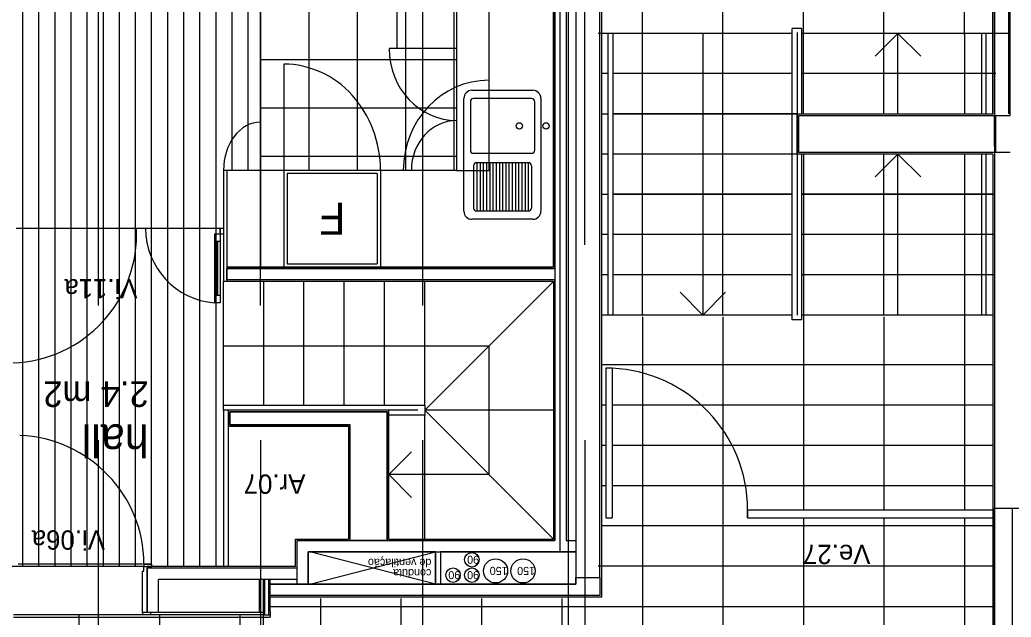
# Model space of a CAD drawing. Extents: x 1248 to 1356, y -443 to -224.
# Drawn here: x 1312.15 to 1318.31, y -237.24 to -233.53 of the extents above; entities that cross this region are included whole.
import ezdxf

# ---------------------------------------------------------------- set-up
doc = ezdxf.new("R2010")
doc.units = 0
for name, color, linetype in [('corte', 7, 'Continuous'), ('estereoctomias', 7, 'Continuous'), ('Level 1', 7, 'Continuous'), ('Level 10', 7, 'Continuous'), ('Level 11', 7, 'Continuous'), ('Level 13', 7, 'Continuous'), ('Level 2', 7, 'Continuous'), ('Level 21', 7, 'Continuous'), ('Level 3', 7, 'Continuous'), ('Level 36', 7, 'Continuous'), ('Level 4', 7, 'Continuous'), ('Level 40', 7, 'Continuous'), ('Level 41', 7, 'Continuous'), ('Level 60', 7, 'Continuous'), ('mob-fixo', 7, 'Continuous'), ('projeccao', 7, 'Continuous'), ('revestimentos', 7, 'Continuous'), ('vermelhos-cont', 7, 'Continuous'), ('vermelhos-tracej', 7, 'Continuous')]:
    doc.layers.add(name, color=color, linetype=linetype)

msp = doc.modelspace()

# ---------------------------------------------------------------- linework, layer by layer
at = {"layer": 'corte'}
for p, q in [((1318.2044, -234.3139), (1318.2044, -232.1143)), ((1315.4744, -232.2659), (1315.4744, -235.1452)), ((1315.5444, -232.264), (1315.5444, -236.7652)), ((1318.3033, -234.124), (1318.3033, -232.3695)), ((1318.2144, -234.354), (1318.2144, -234.124)), ((1318.2044, -236.5639), (1318.2044, -238.614)), ((1313.8727, -236.9359), (1313.8727, -236.7652)), ((1313.9427, -237.0363), (1313.9427, -236.8352)), ((1314.7334, -236.8352), (1314.7334, -237.0363)), ((1314.7634, -236.8352), (1314.7634, -237.0363)), ((1315.6049, -236.8352), (1315.6049, -237.0363)), ((1312.9419, -237.2109), (1312.9419, -236.9359)), ((1313.0119, -237.2109), (1313.0119, -237.0059)), ((1313.8727, -237.0363), (1313.8727, -237.0059)), ((1315.7544, -236.994), (1315.7544, -237.1063)), ((1313.7069, -237.1063), (1313.7069, -237.0363)), ((1315.6049, -237.0363), (1313.9527, -237.0363)), ((1315.4334, -237.1063), (1313.7069, -237.1063)), ((1313.0119, -237.2109), (1312.9419, -237.2109))]:
    msp.add_line(p, q, dxfattribs=at)
for points in [[(1315.7544, -232.064), (1315.6056, -232.064), (1315.6056, -236.994), (1315.7544, -236.994)], [(1318.2044, -236.5639), (1318.4044, -236.5639), (1318.4044, -232.0639), (1318.2044, -232.0639)], [(1318.2044, -236.5639), (1318.4044, -236.5639), (1318.4044, -232.0639), (1318.2044, -232.0639)]]:
    msp.add_lwpolyline(points, close=True, dxfattribs=at)
at = {"layer": 'estereoctomias'}
msp.add_line((1312.9119, -237.2259), (1312.1119, -237.2259), dxfattribs=at)
for points in [[(1315.6044, -236.7652), (1315.6044, -236.8352), (1314.7634, -236.8352), (1314.7634, -237.0363), (1314.7334, -237.0363), (1314.7334, -236.8352), (1313.9427, -236.8352), (1313.9427, -237.0363), (1313.8727, -237.0363), (1313.8727, -236.7741), (1313.8727, -236.7652), (1315.4744, -236.7652), (1315.4744, -235.1452), (1313.4359, -235.1452), (1313.4359, -235.0752), (1315.4744, -235.0752), (1315.4744, -232.264), (1315.5444, -232.264), (1315.5444, -236.7652)], [(1316.9894, -234.354), (1316.9894, -234.124), (1318.2044, -234.124), (1318.2044, -234.354)], [(1314.4333, -235.9652), (1314.4333, -236.7652), (1314.2033, -236.7652), (1314.2033, -236.0452), (1313.4559, -236.0452), (1313.4559, -235.9652)], [(1319.701, -237.584), (1319.701, -238.424), (1319.736, -238.424), (1319.736, -238.614), (1318.2044, -238.614), (1318.2044, -236.5639), (1318.3144, -236.5639), (1318.3144, -238.544), (1319.631, -238.544), (1319.631, -238.244), (1319.201, -238.244), (1319.201, -238.544), (1319.171, -238.544), (1319.171, -238.244), (1318.5103, -238.244), (1318.5103, -238.5239), (1318.5103, -238.544), (1318.4003, -238.544), (1318.4003, -236.7713), (1318.5103, -236.7713), (1318.5103, -238.094), (1319.551, -238.094), (1319.551, -237.584)], [(1315.7544, -236.994), (1315.7544, -237.1063), (1313.7069, -237.1063), (1313.7069, -237.0363), (1315.6049, -237.0363), (1315.6056, -236.994)]]:
    msp.add_lwpolyline(points, close=True, dxfattribs=at)
at = {"layer": 'Level 1'}
for p, q in [((1316.9894, -234.124), (1318.3033, -234.124)), ((1316.9894, -234.354), (1316.9894, -234.124)), ((1318.3033, -234.354), (1316.9894, -234.354)), ((1313.4359, -235.0652), (1313.4359, -235.1552)), ((1315.4744, -235.0752), (1313.4359, -235.0752)), ((1315.4744, -235.1452), (1313.4359, -235.1452)), ((1315.4744, -235.1452), (1315.4744, -236.7652)), ((1314.4333, -235.9652), (1313.4559, -235.9652)), ((1313.4559, -235.9652), (1313.4559, -236.0452)), ((1314.4333, -236.7652), (1314.4333, -235.9652)), ((1313.4559, -236.0452), (1314.2033, -236.0452)), ((1314.2033, -236.7652), (1314.2033, -236.0452)), ((1313.8727, -236.7652), (1315.4744, -236.7652)), ((1315.5444, -236.7652), (1315.6044, -236.7652)), ((1313.9427, -236.8352), (1315.6056, -236.8352)), ((1313.8727, -236.9359), (1312.9419, -236.9359)), ((1313.8727, -237.0059), (1313.0119, -237.0059)), ((1313.8727, -237.0363), (1313.7069, -237.0363)), ((1315.3777, -237.0363), (1313.9427, -237.0363)), ((1315.7544, -237.1063), (1313.8827, -237.1063))]:
    msp.add_line(p, q, dxfattribs=at)
at = {"layer": 'Level 10'}
for p, q in [((1312.1677, -232.2759), (1312.1677, -236.9259)), ((1312.2677, -232.2759), (1312.2677, -236.9259)), ((1312.3677, -232.2759), (1312.3677, -236.9259)), ((1312.4677, -232.2759), (1312.4677, -236.9259)), ((1312.5677, -232.2759), (1312.5677, -236.9259)), ((1312.6677, -232.2759), (1312.6677, -236.9259)), ((1312.7677, -232.2759), (1312.7677, -236.9259)), ((1312.8677, -232.2759), (1312.8677, -236.9259)), ((1312.9677, -232.2759), (1312.9677, -236.9109)), ((1313.0677, -232.2759), (1313.0677, -236.9259)), ((1313.1677, -232.2759), (1313.1677, -236.9259)), ((1313.2677, -232.2759), (1313.2677, -234.0566)), ((1313.3677, -232.2759), (1313.3677, -234.1388)), ((1313.4677, -232.2759), (1313.4677, -234.4652)), ((1313.5677, -232.2759), (1313.5677, -234.4652)), ((1313.6462, -232.2759), (1313.6462, -234.4652)), ((1313.9462, -232.2759), (1313.9462, -234.4652)), ((1314.2462, -232.2759), (1314.2462, -234.4652)), ((1314.5462, -232.2759), (1314.5462, -234.4652)), ((1314.8462, -232.2759), (1314.8462, -234.4652)), ((1316.0183, -233.624), (1316.0183, -232.2759)), ((1316.5183, -233.624), (1316.5183, -232.274)), ((1317.0183, -234.114), (1317.0183, -232.274)), ((1317.5183, -233.624), (1317.5183, -232.274)), ((1318.0183, -233.624), (1318.0183, -232.274)), ((1316.9494, -233.614), (1315.7433, -233.614)), ((1316.0183, -235.364), (1316.0183, -233.614)), ((1316.5183, -235.364), (1316.5183, -233.614)), ((1318.2933, -233.614), (1317.0094, -233.614)), ((1317.5183, -234.114), (1317.5183, -233.614)), ((1318.0183, -233.614), (1318.0183, -234.114)), ((1315.8053, -233.864), (1315.7644, -233.864)), ((1316.9494, -233.864), (1315.8353, -233.864)), ((1318.2133, -233.864), (1317.0094, -233.864)), ((1318.2044, -233.864), (1318.1544, -233.864)), ((1313.2677, -234.0566), (1313.2677, -236.9259)), ((1315.7644, -234.114), (1315.8053, -234.114)), ((1315.8353, -234.114), (1316.9794, -234.114)), ((1313.3677, -234.1388), (1313.3677, -235.0652)), ((1315.8053, -234.364), (1315.7644, -234.364)), ((1316.9794, -234.364), (1315.8353, -234.364)), ((1317.0183, -234.364), (1317.0183, -236.574)), ((1317.5183, -235.364), (1317.5183, -234.364)), ((1318.0183, -234.364), (1318.0183, -235.364)), ((1315.7644, -234.614), (1315.8053, -234.614)), ((1315.8353, -234.614), (1316.9494, -234.614)), ((1317.0094, -234.614), (1318.1944, -234.614)), ((1318.1544, -234.614), (1318.2044, -234.614)), ((1315.8053, -234.864), (1315.7644, -234.864)), ((1316.9494, -234.864), (1315.8353, -234.864)), ((1318.1944, -234.864), (1317.0094, -234.864)), ((1318.2044, -234.864), (1318.1544, -234.864)), ((1313.3677, -235.0652), (1313.3677, -236.9259)), ((1315.8053, -235.114), (1315.7644, -235.114)), ((1316.9494, -235.114), (1315.8353, -235.114)), ((1318.1944, -235.114), (1317.0094, -235.114)), ((1318.2044, -235.114), (1318.1544, -235.114)), ((1316.9494, -235.364), (1315.7644, -235.364)), ((1316.0183, -235.374), (1316.0183, -242.024)), ((1316.5183, -235.374), (1316.5183, -242.024)), ((1318.1944, -235.364), (1317.0094, -235.364)), ((1317.5183, -235.374), (1317.5183, -236.574)), ((1318.0183, -235.364), (1318.0183, -236.574)), ((1318.1944, -235.674), (1315.7644, -235.674)), ((1315.7909, -235.924), (1315.7644, -235.924)), ((1318.1944, -235.924), (1315.8309, -235.924)), ((1315.7909, -236.174), (1315.7644, -236.174)), ((1318.1944, -236.174), (1315.8309, -236.174)), ((1315.7909, -236.424), (1315.7644, -236.424)), ((1318.1944, -236.424), (1315.8309, -236.424)), ((1317.0183, -236.624), (1317.0183, -242.024)), ((1317.5183, -236.624), (1317.5183, -242.024)), ((1318.0183, -236.624), (1318.0183, -242.024)), ((1318.1944, -236.674), (1315.7644, -236.674)), ((1312.9219, -236.9259), (1312.1019, -236.9259)), ((1318.1944, -236.924), (1315.7433, -236.924)), ((1314.0183, -237.124), (1314.0183, -238.724)), ((1314.5183, -237.124), (1314.5183, -238.724)), ((1315.0183, -237.124), (1315.0183, -238.724)), ((1315.5183, -237.124), (1315.5183, -238.724)), ((1313.7069, -237.174), (1318.1944, -237.174)), ((1312.5183, -237.2259), (1312.5183, -238.624)), ((1313.0183, -237.2259), (1313.0183, -238.624)), ((1313.5183, -237.2259), (1313.5183, -238.624))]:
    msp.add_line(p, q, dxfattribs=at)
at = {"layer": 'Level 11'}
for p, q in [((1314.3712, -234.4852), (1313.8112, -234.4852)), ((1313.8112, -234.4852), (1313.8112, -235.0452)), ((1314.3712, -234.4852), (1314.3712, -235.0452)), ((1313.8112, -235.0452), (1314.3712, -235.0452))]:
    msp.add_line(p, q, dxfattribs=at)
at = {"layer": 'Level 13'}
for p, q in [((1313.4359, -234.4652), (1313.4159, -234.4652)), ((1313.4159, -234.4652), (1313.4159, -235.1552)), ((1313.4359, -234.4652), (1313.4359, -235.0652)), ((1313.3608, -234.8602), (1313.3958, -234.8602)), ((1313.3608, -234.8602), (1313.3608, -235.288)), ((1313.3958, -234.8602), (1313.3958, -235.288)), ((1313.3978, -234.8602), (1313.3978, -234.8252)), ((1313.3978, -234.8252), (1313.4178, -234.8252)), ((1313.3978, -234.8602), (1313.4178, -234.8602)), ((1313.3608, -234.9052), (1313.3958, -234.9052)), ((1313.4359, -235.1552), (1313.4159, -235.1552)), ((1313.3958, -235.243), (1313.3608, -235.243)), ((1313.3958, -235.288), (1313.3608, -235.288)), ((1313.4159, -235.9552), (1313.4159, -236.9259)), ((1313.4459, -235.9552), (1313.4159, -235.9552)), ((1313.4459, -235.9552), (1313.4459, -236.9259)), ((1312.9119, -237.2109), (1312.9119, -236.9549)), ((1312.9119, -236.9549), (1312.9219, -236.9549)), ((1312.9219, -236.9109), (1312.9719, -236.9109)), ((1312.9219, -236.9549), (1312.9219, -236.9259)), ((1312.9419, -236.9259), (1312.9419, -237.2109)), ((1313.6619, -237.0059), (1313.6619, -237.2259)), ((1313.6719, -237.2259), (1313.6719, -237.0059)), ((1313.6969, -237.2259), (1313.6969, -237.0059)), ((1313.7069, -237.2059), (1313.7069, -237.0059)), ((1313.6619, -237.2109), (1312.9119, -237.2109)), ((1312.9119, -237.2109), (1312.9119, -237.2259)), ((1312.9619, -237.2259), (1312.9119, -237.2259)), ((1313.6619, -237.2259), (1312.9519, -237.2259)), ((1313.6619, -237.2259), (1312.9519, -237.2259)), ((1312.9619, -237.2109), (1312.9619, -237.2259)), ((1313.6619, -237.2259), (1312.9619, -237.2259)), ((1313.6619, -237.2109), (1313.6619, -237.2259)), ((1313.6619, -237.2259), (1313.6619, -237.2409)), ((1313.6619, -237.2259), (1313.7069, -237.2259)), ((1313.6619, -237.2409), (1313.7069, -237.2409)), ((1313.7069, -237.2059), (1313.7069, -237.2259)), ((1313.7069, -237.2259), (1313.7069, -237.2409))]:
    msp.add_line(p, q, dxfattribs=at)
msp.add_lwpolyline([(1312.9719, -236.9109), (1312.9219, -236.9109), (1312.9219, -236.9259), (1312.9719, -236.9259)], close=True, dxfattribs=at)
at = {"layer": 'Level 2'}
for p, q in [((1314.8644, -232.2759), (1314.8644, -234.4652)), ((1316.9494, -233.614), (1315.7644, -233.614)), ((1315.8053, -235.364), (1315.8053, -233.614)), ((1315.8353, -233.614), (1315.8353, -235.364)), ((1316.3933, -233.614), (1316.3933, -235.364)), ((1317.0094, -233.584), (1316.9494, -233.584)), ((1316.9494, -235.394), (1316.9494, -233.584)), ((1316.9794, -233.6092), (1316.9794, -235.364)), ((1317.0094, -234.114), (1317.0094, -233.584)), ((1317.0094, -234.114), (1317.0094, -233.614)), ((1318.1944, -233.614), (1317.0094, -233.614)), ((1317.4639, -233.7554), (1317.6054, -233.614)), ((1317.7468, -233.7554), (1317.6054, -233.614)), ((1317.6054, -234.114), (1317.6054, -233.614)), ((1318.1244, -233.614), (1318.1244, -234.114)), ((1318.1544, -234.114), (1318.1544, -233.614)), ((1316.9494, -233.864), (1315.8353, -233.864)), ((1318.1944, -233.864), (1317.0094, -233.864)), ((1314.9495, -234.0391), (1314.9495, -234.3391)), ((1315.3295, -234.0191), (1314.9695, -234.0191)), ((1315.3495, -234.3391), (1315.3495, -234.0391)), ((1316.9794, -234.114), (1315.8353, -234.114)), ((1316.9794, -234.364), (1316.9794, -234.114)), ((1314.9695, -234.3591), (1315.3295, -234.3591)), ((1316.9794, -234.364), (1315.8353, -234.364)), ((1317.0094, -235.394), (1317.0094, -234.364)), ((1317.4639, -234.5054), (1317.6054, -234.364)), ((1317.6054, -235.364), (1317.6054, -234.364)), ((1317.7468, -234.5054), (1317.6054, -234.364)), ((1318.1244, -234.364), (1318.1244, -235.364)), ((1318.1544, -235.364), (1318.1544, -234.364)), ((1315.3095, -234.4175), (1314.9895, -234.4175)), ((1314.9895, -234.4175), (1314.9895, -234.7191)), ((1315.0095, -234.4175), (1315.0095, -234.7191)), ((1315.0295, -234.4175), (1315.0295, -234.7191)), ((1315.0495, -234.4175), (1315.0495, -234.7191)), ((1315.0695, -234.4175), (1315.0695, -234.7191)), ((1315.0895, -234.4175), (1315.0895, -234.7191)), ((1315.1095, -234.4175), (1315.1095, -234.7191)), ((1315.1295, -234.4175), (1315.1295, -234.7191)), ((1315.1495, -234.4175), (1315.1495, -234.7191)), ((1315.1695, -234.4175), (1315.1695, -234.7191)), ((1315.1895, -234.4175), (1315.1895, -234.7191)), ((1315.2095, -234.4175), (1315.2095, -234.7191)), ((1315.2295, -234.4175), (1315.2295, -234.7191)), ((1315.2495, -234.4175), (1315.2495, -234.7191)), ((1315.2695, -234.4175), (1315.2695, -234.7191)), ((1315.2895, -234.4175), (1315.2895, -234.7191)), ((1315.3095, -234.4175), (1315.3095, -234.7191)), ((1314.8644, -234.4652), (1313.4359, -234.4652)), ((1314.7962, -234.4652), (1313.4877, -234.4652)), ((1314.7962, -234.4652), (1313.4877, -234.4652)), ((1313.7912, -234.4652), (1313.7912, -235.0652)), ((1313.7912, -234.4652), (1313.7912, -235.0652)), ((1314.3912, -234.4652), (1314.3912, -235.0652)), ((1314.3912, -234.4652), (1314.3912, -235.0652)), ((1314.9695, -234.4375), (1314.9695, -234.6991)), ((1315.3295, -234.4375), (1315.3295, -234.6991)), ((1316.9494, -234.614), (1315.8353, -234.614)), ((1318.1944, -234.614), (1317.0094, -234.614)), ((1315.3095, -234.7191), (1314.9895, -234.7191)), ((1316.9494, -234.864), (1315.8353, -234.864)), ((1318.1944, -234.864), (1317.0094, -234.864)), ((1313.4159, -235.9552), (1313.4159, -235.1552)), ((1313.6659, -235.9252), (1313.6659, -235.1552)), ((1313.9159, -235.9252), (1313.9159, -235.1552)), ((1314.1659, -235.9252), (1314.1659, -235.1552)), ((1314.4159, -235.9252), (1314.4159, -235.1552)), ((1314.6659, -235.9252), (1314.6659, -235.1552)), ((1314.6659, -235.9552), (1315.4659, -235.1552)), ((1316.9494, -235.114), (1315.8353, -235.114)), ((1318.1944, -235.114), (1317.0094, -235.114)), ((1316.2519, -235.2226), (1316.3933, -235.364)), ((1316.5347, -235.2226), (1316.3933, -235.364)), ((1316.9494, -235.364), (1315.7644, -235.364)), ((1317.0094, -235.394), (1316.9494, -235.394)), ((1318.1944, -235.364), (1317.0094, -235.364)), ((1313.4159, -235.5552), (1315.0659, -235.5552)), ((1315.0659, -236.3552), (1315.0659, -235.5552)), ((1315.7909, -235.6944), (1315.7909, -236.624)), ((1315.8309, -235.6944), (1315.7909, -235.6944)), ((1315.8309, -235.6944), (1315.8309, -236.624)), ((1314.6659, -235.9252), (1313.4159, -235.9252)), ((1314.6233, -235.9552), (1313.4186, -235.9552)), ((1314.6659, -235.9252), (1314.6659, -235.9852)), ((1315.4659, -235.9552), (1314.6659, -235.9552)), ((1314.6659, -235.9552), (1315.4659, -236.7552)), ((1314.6659, -235.9852), (1314.4433, -235.9852)), ((1314.6659, -236.7552), (1314.6659, -235.9852)), ((1314.5847, -236.2137), (1314.4433, -236.3552)), ((1315.0659, -236.3552), (1314.4433, -236.3552)), ((1314.5847, -236.4966), (1314.4433, -236.3552)), ((1316.6714, -236.624), (1316.6714, -236.574)), ((1316.6714, -236.574), (1316.6714, -236.624)), ((1316.6714, -236.574), (1318.1944, -236.574)), ((1315.7909, -236.624), (1315.8309, -236.624)), ((1316.6714, -236.624), (1318.1944, -236.624))]:
    msp.add_line(p, q, dxfattribs=at)
for points in [[(1314.959, -233.9679), (1315.3374, -233.9679)], [(1314.909, -234.7193), (1314.909, -234.0179)], [(1315.3874, -234.0179), (1315.3874, -234.7193)], [(1315.3374, -234.7693), (1314.959, -234.7693)]]:
    msp.add_lwpolyline(points, dxfattribs=at)
for centre in [(1315.2535, -234.1891), (1315.4195, -234.1891)]:
    msp.add_circle(centre, 0.0199, dxfattribs=at)
for centre, radius, start, end in [((1314.959, -234.0179), 0.05, 90, 180), ((1315.3374, -234.0179), 0.05, 360, 90), ((1314.9695, -234.0391), 0.02, 90, 180), ((1315.3295, -234.0391), 0.02, 360, 90), ((1314.9695, -234.3391), 0.02, 180, 270), ((1315.3295, -234.3391), 0.02, 270, 0), ((1314.9895, -234.4375), 0.02, 90, 180), ((1315.3095, -234.4375), 0.02, 0, 90), ((1314.959, -234.7193), 0.05, 180, 270), ((1314.9895, -234.6991), 0.02, 180, 270), ((1315.3095, -234.6991), 0.02, 270, 0), ((1315.3374, -234.7193), 0.05, 270, 360)]:
    msp.add_arc(centre, radius, start, end, dxfattribs=at)
at = {"layer": 'Level 21'}
for p, q in [((1313.6462, -233.7759), (1314.8644, -233.7759)), ((1313.6462, -234.0759), (1314.8644, -234.0759)), ((1313.6462, -234.3759), (1314.8644, -234.3759))]:
    msp.add_line(p, q, dxfattribs=at)
at = {"layer": 'Level 3'}
for p in [(1315.0644, -232.2759), (1314.8644, -234.4652)]:
    msp.add_line(p, (1315.0644, -234.4652), dxfattribs=at)
msp.add_arc((1315.7909, -236.574), 0.8805, 0.00005, 87.39623, dxfattribs=at)
at = {"layer": 'Level 36'}
for p, q in [((1313.3773, -234.9052), (1313.3773, -235.243)), ((1313.3793, -234.9052), (1313.3793, -235.243))]:
    msp.add_line(p, q, dxfattribs=at)
at = {"layer": 'Level 4'}
for p, q in [((1314.4929, -233.4759), (1314.4929, -233.7072)), ((1314.8644, -233.7072), (1314.4449, -233.7072)), ((1313.7912, -233.8052), (1313.7912, -234.4652)), ((1313.6462, -234.4652), (1313.6462, -234.2652)), ((1313.6462, -234.4652), (1313.6462, -235.0652)), ((1312.1273, -234.8252), (1313.4163, -234.8252)), ((1313.3958, -234.8602), (1313.3958, -234.8252)), ((1312.9119, -236.9109), (1312.1409, -236.9109)), ((1313.6369, -237.0059), (1313.6369, -237.2109)), ((1312.1119, -237.2409), (1313.6619, -237.2409)), ((1313.6619, -237.2259), (1313.6619, -237.9259))]:
    msp.add_line(p, q, dxfattribs=at)
for centre, major_axis, ratio, start_param, end_param in [((1314.8644, -233.7072), (0, -0.448), 0.936392, 4.712389, 6.283185), ((1313.7912, -234.4652), (0, -0.66), 0.909091, 1.570796, 3.141593), ((1315.0644, -234.4652), (0, -0.56), 0.949114, 3.141593, 4.712389), ((1314.8644, -234.4652), (0, -0.31), 0.908077, 3.141593, 4.712389), ((1312.1159, -236.9109), (-0.806, 0), 0.992512, 3.141593, 4.668897)]:
    msp.add_ellipse(centre, major_axis=major_axis, ratio=ratio, start_param=start_param, end_param=end_param, dxfattribs=at)
at = {"layer": 'Level 41'}
for p, q in [((1314.7334, -237.0363), (1313.9527, -236.8352)), ((1313.9527, -237.0363), (1314.7334, -236.8352))]:
    msp.add_line(p, q, dxfattribs=at)
for centre, radius in [((1314.9588, -236.8843), 0.045), ((1315.1061, -236.9535), 0.075), ((1315.2764, -236.9535), 0.075), ((1314.842, -236.9797), 0.045), ((1314.9588, -236.9797), 0.045)]:
    msp.add_circle(centre, radius, dxfattribs=at)
at = {"layer": 'mob-fixo'}
msp.add_line((1315.5056, -232.609), (1315.5056, -236.8352), dxfattribs=at)
at = {"layer": 'projeccao'}
for centre, radius, start, end in [((1312.0796, -234.8658), 0.7962, 272.10923, 2.92966), ((1313.3958, -234.8252), 0.4641, 180, 265.67519)]:
    msp.add_arc(centre, radius, start, end, dxfattribs=at)
msp.add_ellipse((1313.6462, -234.4652), major_axis=(0, -0.3), ratio=0.767467, start_param=3.141593, end_param=4.712389, dxfattribs=at)
at = {"layer": 'revestimentos'}
for p, q in [((1318.1944, -234.114), (1318.1944, -231.924)), ((1315.4644, -232.2759), (1315.4644, -235.0652)), ((1315.7644, -232.2759), (1315.7644, -237.1163)), ((1318.2933, -234.114), (1318.2933, -232.284)), ((1316.9794, -234.364), (1316.9794, -234.114)), ((1316.9794, -234.114), (1318.1944, -234.114)), ((1318.1944, -234.364), (1316.9794, -234.364)), ((1318.1944, -234.364), (1318.1944, -238.624)), ((1315.4659, -235.1552), (1313.4359, -235.1552)), ((1315.4659, -235.1552), (1315.4659, -236.7552)), ((1314.4433, -235.9552), (1313.4459, -235.9552)), ((1313.4459, -235.9552), (1313.4459, -236.0552)), ((1314.4433, -236.7552), (1314.4433, -235.9552)), ((1313.4459, -236.0552), (1314.1933, -236.0552)), ((1314.1933, -236.0552), (1314.1933, -236.7552)), ((1313.8627, -236.7552), (1314.1933, -236.7552)), ((1313.8627, -236.9259), (1313.8627, -236.7552)), ((1314.4433, -236.7552), (1315.4659, -236.7552)), ((1313.8627, -236.9259), (1312.9419, -236.9259)), ((1315.7644, -237.1163), (1313.7069, -237.1163))]:
    msp.add_line(p, q, dxfattribs=at)
msp.add_lwpolyline([(1313.4359, -235.0652), (1315.4644, -235.0652)], dxfattribs=at)
at = {"layer": 'vermelhos-cont'}
msp.add_line((1315.5589, -250.7923), (1315.5589, -229.6198), dxfattribs=at)
at = {"layer": 'vermelhos-tracej'}
for p, q in [((1312.6387, -235.3039), (1312.6387, -224.3117)), ((1313.6462, -235.3039), (1313.6462, -224.3117)), ((1314.6537, -235.3039), (1314.6537, -224.3117)), ((1315.6612, -234.928), (1315.6612, -224.3117)), ((1312.6398, -246.757), (1312.6398, -236.1407)), ((1313.6473, -246.757), (1313.6473, -236.1407)), ((1314.6548, -246.757), (1314.6548, -236.1407)), ((1315.6623, -246.757), (1315.6623, -236.1407))]:
    msp.add_line(p, q, dxfattribs=at)

# ---------------------------------------------------------------- texts
at = {"layer": 'Level 11'}
msp.add_text('F', height=0.2, rotation=180, dxfattribs=at).set_placement((1314.1751, -234.6651))
at = {"layer": 'Level 40'}
for s, p in [('Vi.11a', (1312.8825, -235.1408)), ('Ar.07', (1313.925, -236.3544)), ('Vi.06a', (1312.6799, -236.7015)), ('Ve.27', (1317.435, -236.791))]:
    msp.add_text(s, height=0.12, rotation=180.00001, dxfattribs=at).set_placement(p)
at = {"layer": 'Level 41'}
for s, p in [('de ventilação ', (1314.7074, -236.878)), ('90', (1315.0038, -236.8593)), ('conduta', (1314.7074, -236.9424)), ('90', (1314.887, -236.9547)), ('90', (1315.0038, -236.9547)), ('150', (1315.1811, -236.9285)), ('150', (1315.3514, -236.9285))]:
    msp.add_text(s, height=0.05, rotation=180, dxfattribs=at).set_placement(p)
at = {"layer": 'Level 60'}
for s, height, p in [('2.4 m2', 0.16, (1312.9513, -235.7748)), ('hall', 0.2, (1312.9513, -236.0426))]:
    msp.add_text(s, height=height, rotation=180, dxfattribs=at).set_placement(p)

doc.saveas('drawing.dxf')
